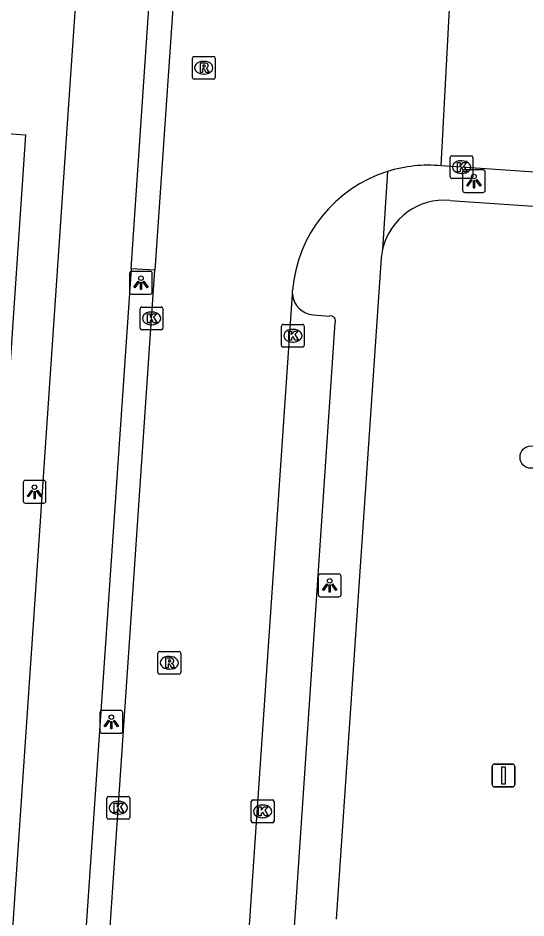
# Model space of a CAD drawing. Extents: x 161848 to 162726, y 385382 to 386521.
# Drawn here: x 161996.07 to 162018.35, y 385486.93 to 385526.4 of the extents above; entities that cross this region are included whole.
import ezdxf

# ---------------------------------------------------------------- set-up
doc = ezdxf.new("R2010")
doc.units = 0
for name, color, linetype in [('IMGEO_Boom', 7, 'Continuous'), ('IMGEO_Fietspad_gesloten', 7, 'Continuous'), ('IMGEO_Kolk', 7, 'Continuous'), ('IMGEO_Lichtpunt', 7, 'Continuous'), ('IMGEO_Rijbaan_lokaal_open', 7, 'Continuous'), ('IMGEO_Rioolput', 7, 'Continuous'), ('IMGEO_Verkeersbordpaal', 7, 'Continuous'), ('IMGEO_Voetpad_open', 7, 'Continuous')]:
    doc.layers.add(name, color=color, linetype=linetype)

msp = doc.modelspace()

# ---------------------------------------------------------------- linework, layer by layer
at = {"layer": 'IMGEO_Boom'}
msp.add_circle((162018.575, 385507.142), 0.489, dxfattribs=at)
at = {"layer": 'IMGEO_Fietspad_gesloten'}
for points in [[(161995.573, 385482.388), (161998.276, 385522.203), (161998.624, 385527.317), (162001.78, 385573.813), (162002.14, 385579.104), (162003.371, 385597.237)], [(162001.032, 385515.398), (162002.135, 385531.607)], [(162001.032, 385515.398), (161998.86, 385483.618)]]:
    msp.add_lwpolyline(points, dxfattribs=at)
at = {"layer": 'IMGEO_Kolk'}
for p, q in [((162015.098, 385520.359), (162015.95, 385520.359)), ((162015.023, 385519.433), (162015.023, 385520.285)), ((162015.511, 385520.139), (162015.536, 385520.139)), ((162016.024, 385520.285), (162016.024, 385519.433)), ((162015.534, 385519.579), (162015.509, 385519.579)), ((162015.95, 385519.359), (162015.098, 385519.359)), ((162001.428, 385512.8), (162001.428, 385513.652)), ((162001.503, 385513.726), (162002.355, 385513.726)), ((162002.429, 385513.652), (162002.429, 385512.8)), ((162001.916, 385513.506), (162001.941, 385513.506)), ((162001.939, 385512.946), (162001.914, 385512.946)), ((162007.626, 385512.04), (162007.626, 385512.892)), ((162007.701, 385512.966), (162008.553, 385512.966)), ((162008.627, 385512.892), (162008.627, 385512.04)), ((162002.355, 385512.726), (162001.503, 385512.726)), ((162008.114, 385512.746), (162008.139, 385512.746)), ((162008.137, 385512.186), (162008.112, 385512.186)), ((162008.553, 385511.966), (162007.701, 385511.966)), ((161999.97, 385491.337), (161999.97, 385492.189)), ((162000.045, 385492.263), (162000.897, 385492.263)), ((162000.458, 385492.043), (162000.483, 385492.043)), ((162000.971, 385492.189), (162000.971, 385491.337)), ((162006.299, 385491.18), (162006.299, 385492.032)), ((162006.374, 385492.106), (162007.226, 385492.106)), ((162007.3, 385492.032), (162007.3, 385491.18)), ((162006.787, 385491.886), (162006.812, 385491.886)), ((162000.897, 385491.263), (162000.045, 385491.263)), ((162000.481, 385491.483), (162000.456, 385491.483)), ((162006.81, 385491.326), (162006.785, 385491.326)), ((162007.226, 385491.106), (162006.374, 385491.106))]:
    msp.add_line(p, q, dxfattribs=at)
for points in [[(162015.098, 385520.359), (162015.95, 385520.359)], [(162015.023, 385519.433), (162015.023, 385520.285)], [(162015.344, 385520.059), (162015.467, 385520.059), (162015.467, 385519.908), (162015.597, 385520.059), (162015.761, 385520.059), (162015.615, 385519.908), (162015.768, 385519.659), (162015.616, 385519.659), (162015.531, 385519.823), (162015.467, 385519.756), (162015.467, 385519.659), (162015.344, 385519.659), (162015.344, 385520.059)], [(162016.024, 385520.285), (162016.024, 385519.433)], [(162015.95, 385519.359), (162015.098, 385519.359)], [(162001.428, 385512.8), (162001.428, 385513.652)], [(162001.503, 385513.726), (162002.355, 385513.726)], [(162002.429, 385513.652), (162002.429, 385512.8)], [(162001.749, 385513.426), (162001.872, 385513.426), (162001.872, 385513.275), (162002.002, 385513.426), (162002.166, 385513.426), (162002.02, 385513.275), (162002.173, 385513.026), (162002.021, 385513.026), (162001.936, 385513.19), (162001.872, 385513.123), (162001.872, 385513.026), (162001.749, 385513.026), (162001.749, 385513.426)], [(162007.626, 385512.04), (162007.626, 385512.892)], [(162007.701, 385512.966), (162008.553, 385512.966)], [(162008.627, 385512.892), (162008.627, 385512.04)], [(162002.355, 385512.726), (162001.503, 385512.726)], [(162007.947, 385512.666), (162008.07, 385512.666), (162008.07, 385512.515), (162008.2, 385512.666), (162008.364, 385512.666), (162008.218, 385512.515), (162008.371, 385512.266), (162008.219, 385512.266), (162008.134, 385512.43), (162008.07, 385512.363), (162008.07, 385512.266), (162007.947, 385512.266), (162007.947, 385512.666)], [(162008.553, 385511.966), (162007.701, 385511.966)], [(161999.97, 385491.337), (161999.97, 385492.189)], [(162000.045, 385492.263), (162000.897, 385492.263)], [(162000.291, 385491.963), (162000.414, 385491.963), (162000.414, 385491.812), (162000.544, 385491.963), (162000.708, 385491.963), (162000.562, 385491.812), (162000.715, 385491.563), (162000.563, 385491.563), (162000.478, 385491.727), (162000.414, 385491.66), (162000.414, 385491.563), (162000.291, 385491.563), (162000.291, 385491.963)], [(162000.971, 385492.189), (162000.971, 385491.337)], [(162006.299, 385491.18), (162006.299, 385492.032)], [(162006.374, 385492.106), (162007.226, 385492.106)], [(162007.3, 385492.032), (162007.3, 385491.18)], [(162006.62, 385491.806), (162006.743, 385491.806), (162006.743, 385491.655), (162006.873, 385491.806), (162007.037, 385491.806), (162006.891, 385491.655), (162007.044, 385491.406), (162006.892, 385491.406), (162006.807, 385491.57), (162006.743, 385491.503), (162006.743, 385491.406), (162006.62, 385491.406), (162006.62, 385491.806)], [(162000.897, 385491.263), (162000.045, 385491.263)], [(162007.226, 385491.106), (162006.374, 385491.106)]]:
    msp.add_lwpolyline(points, dxfattribs=at)
for centre, start, end in [((162015.1, 385520.283), 91.552, 178.448), ((162015.1, 385520.283), 91.552, 178.448), ((162015.948, 385520.283), 1.552, 88.448), ((162015.948, 385520.283), 1.552, 88.448), ((162015.1, 385519.435), 181.552, 268.448), ((162015.1, 385519.435), 181.552, 268.448), ((162015.948, 385519.435), 271.552, 358.448), ((162015.948, 385519.435), 271.552, 358.448), ((162001.505, 385513.65), 91.552, 178.448), ((162001.505, 385513.65), 91.552, 178.448), ((162002.353, 385513.65), 1.552, 88.448), ((162002.353, 385513.65), 1.552, 88.448), ((162007.703, 385512.89), 91.552, 178.448), ((162007.703, 385512.89), 91.552, 178.448), ((162008.551, 385512.89), 1.552, 88.448), ((162008.551, 385512.89), 1.552, 88.448), ((162001.505, 385512.802), 181.552, 268.448), ((162001.505, 385512.802), 181.552, 268.448), ((162002.353, 385512.802), 271.552, 358.448), ((162002.353, 385512.802), 271.552, 358.448), ((162007.703, 385512.042), 181.552, 268.448), ((162007.703, 385512.042), 181.552, 268.448), ((162008.551, 385512.042), 271.552, 358.448), ((162008.551, 385512.042), 271.552, 358.448), ((162000.047, 385492.187), 91.552, 178.448), ((162000.047, 385492.187), 91.552, 178.448), ((162000.895, 385492.187), 1.552, 88.448), ((162000.895, 385492.187), 1.552, 88.448), ((162006.376, 385492.03), 91.552, 178.448), ((162006.376, 385492.03), 91.552, 178.448), ((162007.224, 385492.03), 1.552, 88.448), ((162007.224, 385492.03), 1.552, 88.448), ((162000.047, 385491.339), 181.552, 268.448), ((162000.047, 385491.339), 181.552, 268.448), ((162000.895, 385491.339), 271.552, 358.448), ((162000.895, 385491.339), 271.552, 358.448), ((162006.376, 385491.182), 181.552, 268.448), ((162006.376, 385491.182), 181.552, 268.448), ((162007.224, 385491.182), 271.552, 358.448), ((162007.224, 385491.182), 271.552, 358.448)]:
    msp.add_arc(centre, 0.0765, start, end, dxfattribs=at)
for centre, major_axis, ratio, start_param, end_param in [((162015.51, 385519.859), (-0.387, 0.002), 0.722429, 4.712389, 7.853982), ((162015.535, 385519.859), (-0.39, 0.002), 0.717154, 1.570796, 4.712389), ((162001.915, 385513.226), (-0.387, 0.002), 0.722429, 4.712389, 7.853982), ((162001.94, 385513.226), (-0.39, 0.002), 0.717154, 1.570796, 4.712389), ((162008.113, 385512.466), (-0.387, 0.002), 0.722429, 4.712389, 7.853982), ((162008.138, 385512.466), (-0.39, 0.002), 0.717154, 1.570796, 4.712389), ((162000.457, 385491.763), (-0.387, 0.002), 0.722429, 4.712389, 7.853982), ((162000.482, 385491.763), (-0.39, 0.002), 0.717154, 1.570796, 4.712389), ((162006.786, 385491.606), (-0.387, 0.002), 0.722429, 4.712389, 7.853982), ((162006.811, 385491.606), (-0.39, 0.002), 0.717154, 1.570796, 4.712389)]:
    msp.add_ellipse(centre, major_axis=major_axis, ratio=ratio, start_param=start_param, end_param=end_param, dxfattribs=at)
at = {"layer": 'IMGEO_Lichtpunt'}
for p, q in [((162015.566, 385519.651), (162015.566, 385518.844)), ((162015.566, 385519.651), (162015.566, 385518.844)), ((162016.468, 385519.746), (162015.66, 385519.746)), ((162016.468, 385519.746), (162015.66, 385519.746)), ((162016.562, 385518.844), (162016.562, 385519.651)), ((162016.562, 385518.844), (162016.562, 385519.651)), ((162015.66, 385518.75), (162016.468, 385518.75)), ((162015.66, 385518.75), (162016.468, 385518.75)), ((162001.868, 385515.29), (162001.06, 385515.29)), ((162001.868, 385515.29), (162001.06, 385515.29)), ((162000.966, 385515.195), (162000.966, 385514.388)), ((162000.966, 385515.195), (162000.966, 385514.388)), ((162001.962, 385514.388), (162001.962, 385515.195)), ((162001.962, 385514.388), (162001.962, 385515.195)), ((162001.06, 385514.294), (162001.868, 385514.294)), ((162001.06, 385514.294), (162001.868, 385514.294)), ((161996.3, 385506.025), (161996.3, 385505.218)), ((161996.3, 385506.025), (161996.3, 385505.218)), ((161997.202, 385506.12), (161996.394, 385506.12)), ((161997.202, 385506.12), (161996.394, 385506.12)), ((161997.296, 385505.218), (161997.296, 385506.025)), ((161997.296, 385505.218), (161997.296, 385506.025)), ((161996.394, 385505.124), (161997.202, 385505.124)), ((161996.394, 385505.124), (161997.202, 385505.124)), ((162009.242, 385501.92), (162009.242, 385501.113)), ((162009.242, 385501.92), (162009.242, 385501.113)), ((162010.144, 385502.015), (162009.336, 385502.015)), ((162010.144, 385502.015), (162009.336, 385502.015)), ((162010.238, 385501.113), (162010.238, 385501.92)), ((162010.238, 385501.113), (162010.238, 385501.92)), ((162009.336, 385501.019), (162010.144, 385501.019)), ((162009.336, 385501.019), (162010.144, 385501.019)), ((161999.667, 385495.937), (161999.667, 385495.13)), ((161999.667, 385495.937), (161999.667, 385495.13)), ((162000.569, 385496.032), (161999.761, 385496.032)), ((162000.569, 385496.032), (161999.761, 385496.032)), ((162000.663, 385495.13), (162000.663, 385495.937)), ((162000.663, 385495.13), (162000.663, 385495.937)), ((161999.761, 385495.036), (162000.569, 385495.036)), ((161999.761, 385495.036), (162000.569, 385495.036))]:
    msp.add_line(p, q, dxfattribs=at)
for points in [[(162015.94, 385519.315), (162015.979, 385519.287), (162015.791, 385519.025), (162015.753, 385519.052), (162015.94, 385519.315)], [(162016.042, 385519.267), (162016.089, 385519.267), (162016.089, 385518.945), (162016.042, 385518.945), (162016.042, 385519.267)], [(162016.152, 385519.287), (162016.19, 385519.314), (162016.377, 385519.052), (162016.338, 385519.024), (162016.152, 385519.287)], [(162001.34, 385514.859), (162001.379, 385514.831), (162001.191, 385514.569), (162001.153, 385514.596), (162001.34, 385514.859)], [(162001.442, 385514.811), (162001.489, 385514.811), (162001.489, 385514.489), (162001.442, 385514.489), (162001.442, 385514.811)], [(162001.552, 385514.831), (162001.59, 385514.858), (162001.777, 385514.596), (162001.738, 385514.568), (162001.552, 385514.831)], [(161996.674, 385505.689), (161996.713, 385505.661), (161996.525, 385505.399), (161996.487, 385505.426), (161996.674, 385505.689)], [(161996.776, 385505.641), (161996.823, 385505.641), (161996.823, 385505.319), (161996.776, 385505.319), (161996.776, 385505.641)], [(161996.886, 385505.661), (161996.924, 385505.688), (161997.111, 385505.426), (161997.072, 385505.398), (161996.886, 385505.661)], [(162009.616, 385501.584), (162009.655, 385501.556), (162009.467, 385501.294), (162009.429, 385501.321), (162009.616, 385501.584)], [(162009.718, 385501.536), (162009.765, 385501.536), (162009.765, 385501.214), (162009.718, 385501.214), (162009.718, 385501.536)], [(162009.828, 385501.556), (162009.866, 385501.583), (162010.053, 385501.321), (162010.014, 385501.293), (162009.828, 385501.556)], [(162000.041, 385495.601), (162000.08, 385495.573), (161999.892, 385495.311), (161999.854, 385495.338), (162000.041, 385495.601)], [(162000.143, 385495.553), (162000.19, 385495.553), (162000.19, 385495.231), (162000.143, 385495.231), (162000.143, 385495.553)], [(162000.253, 385495.573), (162000.291, 385495.6), (162000.478, 385495.338), (162000.439, 385495.31), (162000.253, 385495.573)]]:
    msp.add_lwpolyline(points, dxfattribs=at)
for centre in [(162016.065, 385519.449), (162001.465, 385514.993), (161996.799, 385505.823), (162009.741, 385501.718), (162000.166, 385495.735)]:
    msp.add_circle(centre, 0.0994, dxfattribs=at)
for centre, start, end in [((162015.66, 385519.651), 90, 180), ((162015.66, 385519.651), 90, 180), ((162016.468, 385519.651), 0, 90), ((162016.468, 385519.651), 0, 90), ((162015.66, 385518.844), 180, 270), ((162015.66, 385518.844), 180, 270), ((162016.468, 385518.844), 270, 0), ((162016.468, 385518.844), 270, 360), ((162001.06, 385515.195), 90, 180), ((162001.06, 385515.195), 90, 180), ((162001.868, 385515.195), 0, 90), ((162001.868, 385515.195), 0, 90), ((162001.06, 385514.388), 180, 270), ((162001.06, 385514.388), 180, 270), ((162001.868, 385514.388), 270, 0), ((162001.868, 385514.388), 270, 360), ((161996.394, 385506.025), 90, 180), ((161996.394, 385506.025), 90, 180), ((161997.202, 385506.025), 0, 90), ((161997.202, 385506.025), 0, 90), ((161996.394, 385505.218), 180, 270), ((161996.394, 385505.218), 180, 270), ((161997.202, 385505.218), 270, 0), ((161997.202, 385505.218), 270, 360), ((162009.336, 385501.92), 90, 180), ((162009.336, 385501.92), 90, 180), ((162010.144, 385501.92), 0, 90), ((162010.144, 385501.92), 0, 90), ((162009.336, 385501.113), 180, 270), ((162009.336, 385501.113), 180, 270), ((162010.144, 385501.113), 270, 0), ((162010.144, 385501.113), 270, 360), ((161999.761, 385495.937), 90, 180), ((161999.761, 385495.937), 90, 180), ((162000.569, 385495.937), 0, 90), ((162000.569, 385495.937), 0, 90), ((161999.761, 385495.13), 180, 270), ((161999.761, 385495.13), 180, 270), ((162000.569, 385495.13), 270, 0), ((162000.569, 385495.13), 270, 360)]:
    msp.add_arc(centre, 0.0946, start, end, dxfattribs=at)
at = {"layer": 'IMGEO_Rijbaan_lokaal_open'}
for points in [[(162003.18, 385531.527), (162002.072, 385515.337)], [(162014.628, 385519.918), (162015.014, 385527.081)], [(162054.531, 385517.227), (162018.299, 385519.675), (162014.628, 385519.918)], [(161999.911, 385483.524), (162002.072, 385515.337)], [(162008.103, 385514.282), (162008.111, 385514.457)], [(162002.652, 385427.887), (162002.673, 385429.038), (162004.595, 385462.803), (162008.103, 385514.282)]]:
    msp.add_lwpolyline(points, dxfattribs=at)
for centre, radius, start, end in [((162014.065, 385513.994), 5.951, 84.5707, 107.4448), ((162014.066, 385513.969), 5.975, 107.3832, 175.3132)]:
    msp.add_arc(centre, radius, start, end, dxfattribs=at)
at = {"layer": 'IMGEO_Rioolput'}
for p, q in [((162003.794, 385524.718), (162004.646, 385524.718)), ((162003.719, 385523.792), (162003.719, 385524.644)), ((162004.207, 385524.498), (162004.232, 385524.498)), ((162004.72, 385524.644), (162004.72, 385523.792)), ((162004.23, 385523.938), (162004.205, 385523.938)), ((162004.646, 385523.718), (162003.794, 385523.718)), ((162002.208, 385497.695), (162002.208, 385498.547)), ((162002.283, 385498.621), (162003.135, 385498.621)), ((162002.696, 385498.401), (162002.721, 385498.401)), ((162003.209, 385498.547), (162003.209, 385497.695)), ((162002.719, 385497.841), (162002.694, 385497.841)), ((162003.135, 385497.621), (162002.283, 385497.621))]:
    msp.add_line(p, q, dxfattribs=at)
for points in [[(162003.794, 385524.718), (162004.646, 385524.718)], [(162003.719, 385523.792), (162003.719, 385524.644)], [(162004.308, 385524.416), (162004.056, 385524.418), (162004.056, 385524.018)], [(162004.234, 385524.337), (162004.18, 385524.337), (162004.18, 385524.256)], [(162004.72, 385524.644), (162004.72, 385523.792)], [(162004.056, 385524.018), (162004.18, 385524.018), (162004.18, 385524.18), (162004.191, 385524.18)], [(162004.18, 385524.256), (162004.232, 385524.256)], [(162004.238, 385524.151), (162004.309, 385524.018), (162004.449, 385524.018), (162004.384, 385524.144)], [(162004.646, 385523.718), (162003.794, 385523.718)], [(162002.208, 385497.695), (162002.208, 385498.547)], [(162002.283, 385498.621), (162003.135, 385498.621)], [(162002.797, 385498.319), (162002.545, 385498.321), (162002.545, 385497.921)], [(162002.723, 385498.24), (162002.669, 385498.24), (162002.669, 385498.159)], [(162003.209, 385498.547), (162003.209, 385497.695)], [(162002.545, 385497.921), (162002.669, 385497.921), (162002.669, 385498.083), (162002.68, 385498.083)], [(162002.669, 385498.159), (162002.721, 385498.159)], [(162002.727, 385498.054), (162002.798, 385497.921), (162002.938, 385497.921), (162002.873, 385498.047)], [(162003.135, 385497.621), (162002.283, 385497.621)]]:
    msp.add_lwpolyline(points, dxfattribs=at)
for centre, radius, start, end in [((162003.796, 385524.642), 0.0765, 91.552, 178.448), ((162003.796, 385524.642), 0.0765, 91.552, 178.448), ((162004.644, 385524.642), 0.0765, 1.552, 88.448), ((162004.644, 385524.642), 0.0765, 1.552, 88.448), ((162004.24, 385524.241), 0.0964, 77.0061, 93.1865), ((162004.254, 385524.298), 0.0378, 276.6634, 79.6772), ((162004.307, 385524.306), 0.109, 350.3612, 89.416), ((162004.305, 385524.306), 0.112, 277.5842, 350.9817), ((162004.19, 385524.127), 0.0533, 26.0293, 88.6989), ((162004.216, 385524.445), 0.19, 274.7715, 282.9687), ((162004.289, 385524.091), 0.108, 29.5134, 73.7905), ((162003.796, 385523.794), 0.0765, 181.552, 268.448), ((162003.796, 385523.794), 0.0765, 181.552, 268.448), ((162004.644, 385523.794), 0.0765, 271.552, 358.448), ((162004.644, 385523.794), 0.0765, 271.552, 358.448), ((162002.285, 385498.545), 0.0765, 91.552, 178.448), ((162002.285, 385498.545), 0.0765, 91.552, 178.448), ((162002.729, 385498.144), 0.0964, 77.0061, 93.1865), ((162002.743, 385498.201), 0.0378, 276.6634, 79.6772), ((162002.796, 385498.209), 0.109, 350.3612, 89.416), ((162003.133, 385498.545), 0.0765, 1.552, 88.448), ((162003.133, 385498.545), 0.0765, 1.552, 88.448), ((162002.679, 385498.03), 0.0533, 26.0293, 88.6989), ((162002.705, 385498.348), 0.19, 274.7715, 282.9687), ((162002.794, 385498.209), 0.112, 277.5842, 350.9817), ((162002.778, 385497.994), 0.108, 29.5134, 73.7905), ((162002.285, 385497.697), 0.0765, 181.552, 268.448), ((162002.285, 385497.697), 0.0765, 181.552, 268.448), ((162003.133, 385497.697), 0.0765, 271.552, 358.448), ((162003.133, 385497.697), 0.0765, 271.552, 358.448)]:
    msp.add_arc(centre, radius, start, end, dxfattribs=at)
for centre, major_axis, ratio, start_param, end_param in [((162004.206, 385524.218), (-0.387, 0.002), 0.722429, 4.712389, 7.853982), ((162004.231, 385524.218), (-0.39, 0.002), 0.717154, 1.570796, 4.712389), ((162002.695, 385498.121), (-0.387, 0.002), 0.722429, 4.712389, 7.853982), ((162002.72, 385498.121), (-0.39, 0.002), 0.717154, 1.570796, 4.712389)]:
    msp.add_ellipse(centre, major_axis=major_axis, ratio=ratio, start_param=start_param, end_param=end_param, dxfattribs=at)
at = {"layer": 'IMGEO_Verkeersbordpaal'}
for p, q in [((162016.868, 385492.778), (162016.868, 385493.578)), ((162016.868, 385493.578), (162016.868, 385492.778)), ((162016.968, 385493.678), (162017.758, 385493.678)), ((162017.758, 385493.678), (162016.968, 385493.678)), ((162017.858, 385493.578), (162017.858, 385492.778)), ((162017.858, 385492.778), (162017.858, 385493.578)), ((162017.758, 385492.678), (162016.968, 385492.678)), ((162016.968, 385492.678), (162017.758, 385492.678))]:
    msp.add_line(p, q, dxfattribs=at)
msp.add_lwpolyline([(162017.288, 385493.553), (162017.438, 385493.553), (162017.438, 385492.803), (162017.288, 385492.803), (162017.288, 385493.553)], dxfattribs=at)
for centre, start, end in [((162016.968, 385493.578), 90, 180), ((162016.968, 385493.578), 90, 180), ((162017.758, 385493.578), 0, 90), ((162017.758, 385493.578), 360, 90), ((162016.968, 385492.778), 180, 270), ((162016.968, 385492.778), 180, 270), ((162017.758, 385492.778), 270, 0), ((162017.758, 385492.778), 270, 0)]:
    msp.add_arc(centre, 0.1, start, end, dxfattribs=at)
at = {"layer": 'IMGEO_Voetpad_open'}
for points in [[(161993.387, 385521.503), (161996.406, 385521.282), (161994.084, 385486.988)], [(162012.281, 385519.671), (162012.063, 385516.257)], [(162015.015, 385518.403), (162017.833, 385518.201), (162039.361, 385516.687)], [(162012.004, 385515.889), (162010.031, 385486.872)], [(162002.072, 385515.337), (162001.032, 385515.398)], [(162009.019, 385513.387), (162009.727, 385513.331)], [(162009.971, 385513.026), (162006.576, 385462.653), (162004.648, 385429.041)]]:
    msp.add_lwpolyline(points, dxfattribs=at)
for centre, radius, start, end in [((162014.769, 385515.638), 2.776, 84.9127, 167.1189), ((162014.637, 385515.656), 2.644, 166.8492, 174.9338), ((162009.088, 385514.374), 0.989, 185.337, 265.9917), ((162009.778, 385513.121), 0.216, 333.7678, 103.5518)]:
    msp.add_arc(centre, radius, start, end, dxfattribs=at)

doc.saveas('drawing.dxf')
